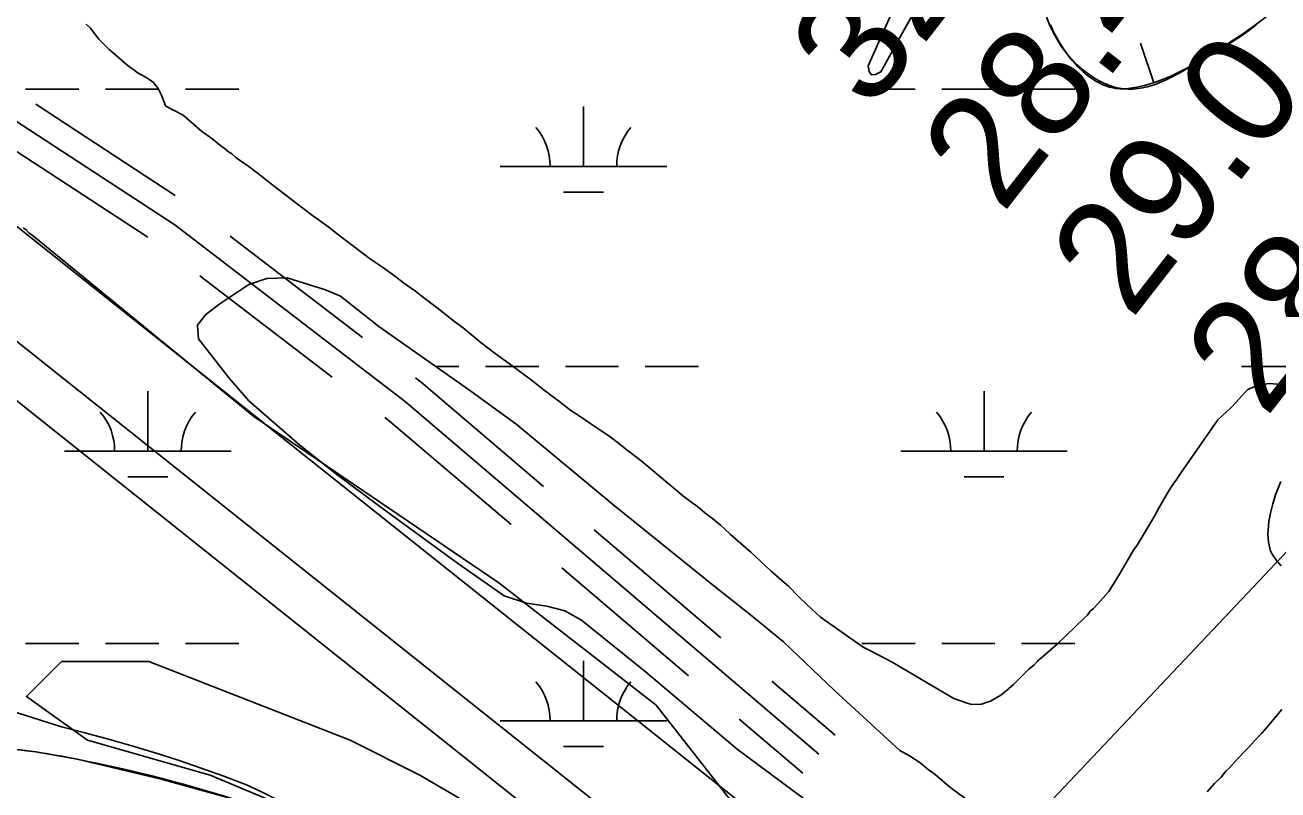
# Model space of a CAD drawing. Extents: x 3297735 to 3335592, y 670436 to 695807.
# Drawn here: x 3315707 to 3316459, y 689532 to 689991 of the extents above; entities that cross this region are included whole.
import ezdxf

# ---------------------------------------------------------------- set-up
doc = ezdxf.new("R2010")
doc.units = 0
for name, color, linetype in [('V-BORW-LINE', 7, 'Continuous'), ('V-RIVR-EDGE', 7, 'Continuous'), ('V-RIVR-RANG', 7, 'Continuous'), ('V-ROAD-CNTR', 7, 'Continuous'), ('V-SITE-VEGE', 7, 'Continuous'), ('V-TOPO-MAJR', 7, 'Continuous'), ('V-TOPO-MINR', 7, 'Continuous'), ('V-UTIL-LINE', 7, 'Continuous'), ('V-WETL-SWMP', 7, 'Continuous')]:
    doc.layers.add(name, color=color, linetype=linetype)

msp = doc.modelspace()

# ---------------------------------------------------------------- linework, layer by layer
at = {"layer": 'V-BORW-LINE'}
msp.add_line((3316384.14, 689956.76), (3316376.21, 689980.46), dxfattribs=at)
for points in [[(3316322.11, 689991.44), (3316324.1, 689987.22), (3316327.59, 689980.89), (3316329.58, 689977.73), (3316331.75, 689974.58), (3316333.5, 689972.23), (3316335.22, 689970.11), (3316336.89, 689968.19), (3316338.5, 689966.47), (3316341.64, 689963.46), (3316344.49, 689961.08), (3316347.06, 689959.21), (3316349.36, 689957.75), (3316351.4, 689956.62), (3316353.21, 689955.74), (3316354.8, 689955.07), (3316357.61, 689954.11), (3316359.74, 689953.59), (3316361.34, 689953.31), (3316363.74, 689953.08), (3316366.15, 689953.08), (3316368.9, 689953.3), (3316371.5, 689953.64), (3316373.96, 689954.05), (3316378.59, 689955.1), (3316382.66, 689956.26), (3316386.23, 689957.45), (3316389.35, 689958.62), (3316394.79, 689960.91), (3316398.84, 689962.79), (3316404.83, 689965.84), (3316410.7, 689969.09), (3316416.06, 689972.18), (3316425.22, 689977.54), (3316431.89, 689981.66), (3316436.78, 689984.89), (3316440.38, 689987.41), (3316445.67, 689991.4)], [(3315838.21, 689524.92), (3315788.43, 689538.88), (3315737.96, 689550.76), (3315713.03, 689555.22), (3315688.04, 689558.03)]]:
    msp.add_lwpolyline(points, dxfattribs=at)
for points in [[(3316775.9, 690851.75), (3316656, 690687.63), (3316611.53, 690619.4), (3316566.19, 690508.87), (3316509.04, 690423.14), (3316383.25, 690242.68), (3316347.67, 690189.29), (3316329.89, 690141.83), (3316305.35, 690105.2), (3316308.71, 690053.81), (3316331.75, 689974.58), (3316366.15, 689953.08), (3316410.7, 689969.09), (3316450.83, 689995.7), (3316509.05, 690056.98), (3316613.46, 690206.44), (3316665.95, 690269.83), (3316699.39, 690312.72), (3316813.95, 690514.16), (3316920.29, 690645.02), (3316947.72, 690682.75), (3316991.68, 690769.27), (3317006.51, 690820.86), (3316999.91, 690913.07), (3316982.12, 690945.7), (3316945.96, 690963.38), (3316898.23, 690950.16), (3316862.38, 690932.96), (3316775.9, 690851.75)], [(3315696.78, 689019.15), (3315790.85, 689118.88), (3315971.23, 689324.24), (3315997.13, 689358.67), (3316017.69, 689396.05), (3315995.89, 689430.26), (3315968.56, 689459.03), (3315934.75, 689481.48), (3315888.79, 689505.94), (3315838.21, 689524.92), (3315737.96, 689550.76), (3315688.04, 689558.03), (3315605.31, 689550.87), (3315565.4, 689533.55), (3315526.24, 689503.41), (3315449.44, 689431.96), (3315318.73, 689269.96), (3315292.14, 689230.38), (3315297.01, 689185.22), (3315322.5, 689148.83), (3315363.6, 689127), (3315415.6, 689115.38), (3315459.61, 689091.2), (3315581.44, 688979.34), (3315628.7, 688980.77), (3315663.07, 688994.11), (3315696.78, 689019.15)]]:
    msp.add_spline(points, degree=3, dxfattribs=at)
at = {"layer": 'V-RIVR-EDGE'}
msp.add_spline([(3319555.14, 694014.55), (3319548.52, 694002.76), (3319539.36, 693985.79), (3319509.78, 693923.27), (3319496.46, 693903), (3319479.41, 693878.17), (3319464.01, 693854.58), (3319445.27, 693818.98), (3319424.44, 693775.51), (3319406.53, 693740.74), (3319395.69, 693713), (3319386.52, 693693.13), (3319372.79, 693671.61), (3319340.34, 693621.53), (3319316.61, 693580.14), (3319295.79, 693542.89), (3319282.06, 693520.96), (3319271.65, 693502.33), (3319267.89, 693489.49), (3319259.98, 693475.83), (3319250.42, 693465.08), (3319246.25, 693454.32), (3319237.93, 693442.32), (3319231.68, 693428.65), (3319225.43, 693414.99), (3319219.61, 693410.03), (3319205.47, 693391.42), (3319185.09, 693363.28), (3319164.7, 693327.69), (3319143.08, 693301.21), (3319109.39, 693253.21), (3319083.6, 693218.46), (3319061.14, 693187.85), (3319039.52, 693157.64), (3319018.29, 693123.29), (3318994.59, 693091.02), (3318949.68, 693031.86), (3318931.37, 693004.55), (3318913.08, 692981.38), (3318902.25, 692962.76), (3318892.68, 692944.55), (3318876.03, 692916.4), (3318861.86, 692887.84), (3318841.46, 692848.51), (3318822.29, 692807.53), (3318806.46, 692774.41), (3318803.1, 692758.66), (3318804.31, 692744.98), (3318808.02, 692734.61), (3318808.84, 692730.46), (3318817.11, 692725.47), (3318826.63, 692719.23), (3318832.83, 692713), (3318835.72, 692705.53), (3318835.27, 692692.27), (3318829.85, 692681.5), (3318819.88, 692669.09), (3318809.47, 692651.3), (3318783.24, 692602.87), (3318768.67, 692580.52), (3318760.79, 692575.98), (3318753.73, 692573.1), (3318747.11, 692573.94), (3318739.24, 692579.76), (3318735.53, 692585.58), (3318730.56, 692588.49), (3318721.44, 692588.1), (3318700.27, 692573.64), (3318679.48, 692549.66), (3318660.76, 692522.35), (3318646.6, 692493.37), (3318637.03, 692477.64), (3318624.96, 692456.95), (3318607.08, 692434.19), (3318599.98, 692413.49), (3318583.3, 692372.49), (3318565.82, 692342.28), (3318547.09, 692313.73), (3318534.2, 692295.52), (3318512.56, 692258.69), (3318488.02, 692224.76), (3318446.4, 692155.23), (3318418.11, 692112.61), (3318397.31, 692084.47), (3318386.91, 692066.68), (3318376.5, 692048.05), (3318354.44, 692011.22), (3318333.22, 691976.45), (3318316.13, 691940.02), (3318301.57, 691917.67), (3318275.38, 691884.99), (3318265.81, 691873), (3318250.82, 691844.85), (3318236.64, 691808.41), (3318222.07, 691781.09), (3318194.96, 691714.01), (3318179.96, 691684.2), (3318162.07, 691654.82), (3318140.84, 691619.64), (3318130.44, 691603.92), (3318120.89, 691595.24), (3318105.09, 691577.87), (3318090.12, 691558.42), (3318067.68, 691532.37), (3318043.56, 691501.75), (3318020.26, 691465.75), (3317998.21, 691433.06), (3317973.66, 691392.92), (3317962.42, 691371.81), (3317929.95, 691315.1), (3317907.9, 691282.41), (3317889.2, 691263.39), (3317870.48, 691238.16), (3317844.7, 691202.99), (3317833.05, 691186.02), (3317808.09, 691148.78), (3317780.64, 691109.47), (3317756.1, 691076.38), (3317731.98, 691045.35), (3317684.57, 690978.73), (3317668.76, 690954.73), (3317646.3, 690922.04), (3317635.48, 690907.15), (3317629.25, 690900.53), (3317620.1, 690889.36), (3317608.46, 690874.47), (3317601.4, 690867.03), (3317592.67, 690860.42), (3317585.59, 690845.93), (3317576.86, 690836), (3317565.64, 690821.11), (3317549.42, 690801.25), (3317522.4, 690767.75), (3317502.45, 690745), (3317489.97, 690727.62), (3317482.47, 690713.55), (3317479.54, 690701.12), (3317475.78, 690689.94), (3317474.94, 690683.31), (3317467.87, 690674.21), (3317451.65, 690653.94), (3317427.54, 690622.91), (3317406.33, 690593.95), (3317381.8, 690564.58), (3317328.18, 690504.62), (3317308.23, 690483.11), (3317290.78, 690466.16), (3317272.5, 690446.31), (3317248.81, 690422.74), (3317230.94, 690402.48), (3317202.23, 690356.54), (3317170.21, 690314.34), (3317129.47, 690266.36), (3317099.12, 690227.48), (3317085.82, 690212.59), (3317074.19, 690204.33), (3317063.38, 690189.85), (3317045.08, 690163.78), (3317020.95, 690128.61), (3316996.82, 690093.85), (3316970.63, 690059.1), (3316926.98, 690008.23), (3316891.65, 689970.6), (3316861.71, 689930.05), (3316828.03, 689887.86), (3316809.31, 689860.13), (3316797.25, 689841.93), (3316783.53, 689825.38), (3316737.37, 689762.08), (3316714.9, 689728.98), (3316681.64, 689687.61), (3316661.69, 689665.69), (3316647.97, 689646.66), (3316619.68, 689606.11), (3316602.63, 689581.28), (3316583.49, 689551.9), (3316563.93, 689519.62), (3316547.71, 689499.35), (3316541.89, 689491.9), (3316538.57, 689488.6), (3316532.31, 689474.1), (3316523.16, 689461.28), (3316509.03, 689445.15), (3316500.29, 689431.49), (3316493.22, 689419.9), (3316485.73, 689407.9), (3316486.11, 689397.12), (3316486.48, 689375.57), (3316487.29, 689371.01), (3316491.44, 689370.17), (3316493.5, 689366.43), (3316494.29, 689352.75), (3316496.75, 689341.56), (3316502.54, 689336.57), (3316504.2, 689334.08), (3316504.18, 689328.69), (3316501.27, 689325.8), (3316488.83, 689321.27), (3316487.17, 689319.61), (3316487.16, 689316.71), (3316492.96, 689316.7), (3316502.08, 689318.33), (3316508.3, 689318.32), (3316513.27, 689314.99), (3316516.58, 689314.98), (3316524.87, 689314.55), (3316535.62, 689303.33), (3316544.71, 689293.36), (3316545.54, 689290.04), (3316543.46, 689287.97), (3316525.66, 689296.72), (3316509.92, 689304.22), (3316502.06, 689307.14), (3316490.45, 689308.41), (3316482.58, 689308.02), (3316478.02, 689308.03), (3316473.47, 689311.77), (3316449.46, 689323.85), (3316424.59, 689324.74), (3316401.79, 689323.14), (3316381.47, 689318.22), (3316366.54, 689316.18), (3316352.85, 689311.24), (3316334.16, 689295.54), (3316302.2, 689277.79), (3316275.21, 689257.14), (3316266.49, 689249.28), (3316249.02, 689224.04), (3316230.28, 689191.76), (3316217.78, 689162.78), (3316200.69, 689125.93), (3316182.37, 689092.82), (3316162.8, 689054.73), (3316141.17, 689024.94), (3316114.57, 688996.41), (3316081.77, 688971.62), (3316036.89, 688926.14), (3316007.39, 688897.61), (3315987.04, 688880.67), (3315970.01, 688865.79), (3315959.63, 688858.77), (3315957.13, 688852.14), (3315955.46, 688848.42), (3315953.91, 688835.53)], degree=3, dxfattribs=at)
at = {"layer": 'V-ROAD-CNTR'}
for points in [[(3316183.2, 689553.83), (3315934.93, 689765.28), (3315796.51, 689871.42), (3315695.2, 689937.64), (3315638.5, 689975.33), (3315597.6, 689993.44), (3315531.11, 690029.27), (3315471.32, 690048.83), (3315425.91, 690064.18), (3315389.79, 690079.31), (3315353.08, 690097.32), (3315316.73, 690156.31), (3315296.62, 690194.51), (3315281.42, 690234.83), (3315271.26, 690251.94), (3315251.38, 690262.23), (3315173.56, 690292.92)], [(3315796.8, 689889.16), (3315713.09, 689943.87)], [(3315780.38, 689864.05), (3315696.68, 689918.76)], [(3315909.23, 689803.89), (3315829.87, 689864.75)], [(3315890.97, 689780.09), (3315811.62, 689840.94)], [(3316017.82, 689714.39), (3315944.37, 689776.95), (3315940.97, 689779.55)], [(3315998.37, 689691.55), (3315925.5, 689753.61), (3315922.71, 689755.75)], [(3316124.4, 689623.61), (3316048.27, 689688.45)], [(3316104.95, 689600.77), (3316028.82, 689665.61)], [(3315529.94, 689636.52), (3315609.32, 689608.03), (3315728.45, 689570.15)], [(3316192.92, 689565.25), (3316154.86, 689597.67)], [(3316173.47, 689542.42), (3316135.4, 689574.84)], [(3315865.5, 689522.75), (3315848.49, 689531.21), (3315839.67, 689535.33), (3315826.05, 689540.52), (3315812.33, 689545.48), (3315798.54, 689550.19), (3315784.66, 689554.67), (3315770.71, 689558.9), (3315756.69, 689562.9), (3315742.6, 689566.65), (3315728.45, 689570.15)]]:
    msp.add_lwpolyline(points, dxfattribs=at)
at = {"layer": 'V-SITE-VEGE'}
for points in [[(3316081.18, 689726.04), (3316075.48, 689730.65), (3316068.04, 689736.23), (3316062.08, 689741.09), (3316057.87, 689744.24), (3316051.17, 689748.85), (3316046.22, 689751.99), (3316039.28, 689756.84), (3316034.33, 689759.98), (3316026.88, 689765.81), (3316022.17, 689769.2), (3316017.46, 689772.84), (3316010.51, 689778.43), (3316002.83, 689784.01), (3315997.37, 689788.13), (3315988.94, 689794.19), (3315980.51, 689800.74), (3315969.58, 689809.73), (3315963.88, 689813.85), (3315956.69, 689819.68), (3315945.03, 689828.42), (3315941.06, 689831.57), (3315933.87, 689836.66), (3315929.16, 689840.3), (3315921.72, 689845.63), (3315914.04, 689850.96), (3315893.2, 689866.73), (3315888.98, 689870.13), (3315878.33, 689877.65), (3315871.88, 689882.75), (3315852.78, 689897.3), (3315848.56, 689900.7), (3315840.13, 689907.01), (3315837.9, 689908.46), (3315833.19, 689911.86), (3315830.71, 689914.05), (3315828.73, 689915.25), (3315826.24, 689917.44), (3315824.26, 689918.9), (3315818.8, 689923.27), (3315812.6, 689927.63), (3315801.51, 689937.38), (3315791.07, 689942.6), (3315790.66, 689943.42), (3315789.65, 689946.71), (3315788.62, 689949.19), (3315787.6, 689951.24), (3315786.58, 689953.31), (3315783.72, 689956.82), (3315781.05, 689958.88), (3315776.95, 689961.36), (3315774.48, 689962.4), (3315767.51, 689967.77), (3315759.72, 689974.58), (3315757.05, 689976.65), (3315750.9, 689982.84), (3315745.79, 689989.65), (3315743.33, 689991.92)], [(3315705.47, 689869.61), (3315707.22, 689868.42), (3315708.95, 689866.64), (3315710.69, 689865.44), (3315843.97, 689756.48), (3315990.96, 689656.68), (3316085.46, 689583.15), (3316143.2, 689509.61)], [(3316460.52, 689775.09), (3316458.3, 689775.81), (3316453.37, 689776.25), (3316449.44, 689775.71), (3316446.01, 689774.94), (3316443.56, 689773.93), (3316440.62, 689772.67), (3316438.67, 689770.68), (3316433.56, 689764.97), (3316430.4, 689761.73), (3316422.61, 689754.52), (3316398.86, 689720.31), (3316397.65, 689718.33), (3316396.2, 689716.35), (3316393.53, 689712.14), (3316387.49, 689701.74), (3316384.6, 689696.54), (3316374.2, 689679.21), (3316372.02, 689676.24), (3316363.56, 689661.88), (3316357.27, 689651.48), (3316350.22, 689643.53), (3316347.79, 689641.04), (3316346.08, 689639.55), (3316344.14, 689637.07), (3316342.44, 689635.33), (3316326.12, 689619.9), (3316314.42, 689609.69), (3316312.48, 689607.46), (3316309.3, 689604.72), (3316300.05, 689595.51), (3316295.42, 689591.53), (3316292.49, 689589.28), (3316286.14, 689585.53), (3316284.17, 689585.01), (3316280.74, 689583.75), (3316274.84, 689583.68), (3316272.12, 689584.39), (3316264.22, 689587.26), (3316248.13, 689596.69), (3316227.58, 689608.91), (3316213.73, 689616), (3316209.77, 689617.93), (3316184.24, 689636.11), (3316176.04, 689643.4), (3316170.57, 689648.76), (3316165.1, 689654.35), (3316160.88, 689658), (3316154.42, 689663.84), (3316142.25, 689675.02), (3316130.08, 689685.72), (3316126.35, 689689.13), (3316124.11, 689691.32), (3316119.4, 689695.2), (3316117.17, 689696.9), (3316114.69, 689698.6), (3316110.22, 689702.48), (3316107, 689704.91), (3316101.54, 689708.79), (3316098.56, 689711.46), (3316093.6, 689715.35), (3316090.12, 689718.51), (3316081.18, 689726.04)], [(3316460.69, 689666.85), (3316457.95, 689670.01), (3316455.7, 689673.19), (3316454.2, 689675.63), (3316453.15, 689681.03), (3316452.61, 689685.7), (3316453.27, 689693.34), (3316454.2, 689698.51), (3316455.62, 689703.94), (3316457.28, 689709.37), (3316460.39, 689717.52)], [(3316006.71, 689504.36), (3315943.71, 689541.13), (3315901.72, 689562.14), (3315780.98, 689609.41), (3315728.48, 689609.41), (3315707.48, 689588.4), (3315744.23, 689562.14), (3315817.72, 689541.13), (3315880.72, 689514.86)]]:
    msp.add_lwpolyline(points, dxfattribs=at)
at = {"layer": 'V-TOPO-MAJR'}
msp.add_lwpolyline([(3316515.91, 689730.18), (3316148.21, 689341.24), (3316141.53, 689334.18), (3316134.85, 689327.13), (3316128.16, 689320.08), (3316121.47, 689313.03), (3316065.9, 689254.59), (3316031.59, 689218.17), (3315997.5, 689181.54), (3315963.76, 689144.6), (3315930.24, 689107.45), (3315636.51, 688778.88)], dxfattribs=at)
at = {"layer": 'V-TOPO-MINR'}
msp.add_lwpolyline([(3316254.91, 690056.94), (3316258.45, 690059.17), (3316262.49, 690060.8), (3316264.16, 690061.22), (3316266.67, 690060.9), (3316268.53, 690059.95), (3316269.38, 690058.05), (3316269.58, 690055.52), (3316268.32, 690051.77), (3316266.9, 690048.08), (3316265.25, 690044.49), (3316263.44, 690040.96), (3316220.37, 689963.2), (3316217.21, 689961.6), (3316214.78, 689961.46), (3316213.43, 689963.49), (3316212.8, 689966.97), (3316249.78, 690050.14), (3316252.1, 690053.83), (3316254.91, 690056.94)], dxfattribs=at)
at = {"layer": 'V-UTIL-LINE'}
for p, q in [((3319150.52, 687126.41), (3315301.14, 690189.14)), ((3319077.1, 687115.93), (3315227.71, 690178.65)), ((3319098.07, 687063.48), (3315248.69, 690126.2))]:
    msp.add_line(p, q, dxfattribs=at)
at = {"layer": 'V-WETL-SWMP'}
for p, q in [((3315706.98, 689952.85), (3315738.98, 689952.85)), ((3315754.98, 689952.85), (3315786.98, 689952.85)), ((3315802.98, 689952.85), (3315834.98, 689952.85)), ((3316208.88, 689952.85), (3316240.88, 689952.85)), ((3316256.88, 689952.85), (3316288.88, 689952.85)), ((3316304.88, 689952.85), (3316336.88, 689952.85)), ((3316041.82, 689906.42), (3316041.82, 689942.42)), ((3315991.82, 689906.42), (3316091.82, 689906.42)), ((3316029.82, 689890.99), (3316053.82, 689890.99)), ((3315840.99, 689835.75), (3315822.92, 689823.58)), ((3315851.78, 689839.31), (3315840.99, 689835.75)), ((3315864.08, 689839.6), (3315851.78, 689839.31)), ((3315886.95, 689832.46), (3315864.08, 689839.6)), ((3315896.01, 689828.62), (3315886.95, 689832.46)), ((3315919.05, 689810.42), (3315896.01, 689828.62)), ((3315822.92, 689823.58), (3315814.95, 689817.43)), ((3315814.95, 689817.43), (3315810.06, 689811.1)), ((3315810.06, 689811.1), (3315810.07, 689810.89)), ((3315810.07, 689810.89), (3315810.67, 689803.11)), ((3315972.92, 689772.72), (3315919.05, 689810.42)), ((3315810.67, 689803.11), (3315829.13, 689779.36)), ((3315953.44, 689786.35), (3315966.98, 689786.35)), ((3315982.98, 689786.35), (3316014.98, 689786.35)), ((3316030.98, 689786.35), (3316062.98, 689786.35)), ((3316078.98, 689786.35), (3316110.98, 689786.35)), ((3316436.88, 689786.35), (3316468.88, 689786.35)), ((3315829.13, 689779.36), (3315841.08, 689765.88)), ((3315780.39, 689735.61), (3315780.39, 689771.61)), ((3316001.35, 689752.03), (3315972.92, 689772.72)), ((3316282.29, 689735.61), (3316282.29, 689771.61)), ((3315841.08, 689765.88), (3315871.69, 689739.17)), ((3316060.37, 689703.12), (3316001.35, 689752.03)), ((3315871.69, 689739.17), (3315893.86, 689721.58)), ((3315730.39, 689735.61), (3315830.39, 689735.61)), ((3316232.29, 689735.61), (3316332.29, 689735.61)), ((3315893.86, 689721.58), (3315918.87, 689703.04)), ((3315768.39, 689720.18), (3315792.39, 689720.18)), ((3316270.29, 689720.18), (3316294.29, 689720.18)), ((3315918.87, 689703.04), (3315966.15, 689668.45)), ((3316120.03, 689654.77), (3316060.37, 689703.12)), ((3315966.15, 689668.45), (3315994.35, 689648.74)), ((3316143.08, 689636.54), (3316120.03, 689654.77)), ((3315994.35, 689648.74), (3316007.63, 689644.39)), ((3316007.63, 689644.39), (3316019.78, 689642.56)), ((3316019.78, 689642.56), (3316030.75, 689639.72)), ((3316030.75, 689639.72), (3316040.76, 689634.25)), ((3316040.76, 689634.25), (3316078.91, 689603.49)), ((3316161.94, 689621.21), (3316143.08, 689636.54)), ((3315706.98, 689620.18), (3315738.98, 689620.18)), ((3315754.98, 689620.18), (3315786.98, 689620.18)), ((3315802.98, 689620.18), (3315834.98, 689620.18)), ((3316192.54, 689591.91), (3316161.94, 689621.21)), ((3316208.88, 689620.18), (3316240.88, 689620.18)), ((3316256.88, 689620.18), (3316288.88, 689620.18)), ((3316304.88, 689620.18), (3316336.88, 689620.18)), ((3316041.82, 689573.75), (3316041.82, 689609.75)), ((3316078.91, 689603.49), (3316134.08, 689556.84)), ((3316231.76, 689556.05), (3316192.54, 689591.91)), ((3316461.06, 689580.59), (3316451.95, 689569.58)), ((3315991.82, 689573.75), (3316091.82, 689573.75)), ((3316448.98, 689566.35), (3316444.51, 689561.6)), ((3316451.95, 689569.58), (3316448.98, 689566.35)), ((3316029.82, 689558.32), (3316053.82, 689558.32)), ((3316134.08, 689556.84), (3316173.7, 689527.44)), ((3316441.17, 689557.99), (3316438.94, 689555.53)), ((3316444.51, 689561.6), (3316441.17, 689557.99)), ((3316237.53, 689552.76), (3316231.76, 689556.05)), ((3316243.79, 689548.79), (3316237.53, 689552.76)), ((3316248.87, 689544.66), (3316243.79, 689548.79)), ((3316432.79, 689549.25), (3316429.63, 689545.64)), ((3316435.21, 689551.72), (3316432.79, 689549.25)), ((3316438.94, 689555.53), (3316435.21, 689551.72)), ((3316253.04, 689541.51), (3316248.87, 689544.66)), ((3316260.25, 689535.38), (3316253.04, 689541.51)), ((3316427.4, 689543.55), (3316424.62, 689539.95)), ((3316429.63, 689545.64), (3316427.4, 689543.55)), ((3316263.1, 689532.96), (3316260.25, 689535.38)), ((3316420.71, 689536.14), (3316416.24, 689531.2)), ((3316424.62, 689539.95), (3316420.71, 689536.14)), ((3316288.88, 689514.24), (3316263.1, 689532.96))]:
    msp.add_line(p, q, dxfattribs=at)
for centre, start, end in [((3315986.58, 689906.9), 359.22818, 40.77183), ((3316097.06, 689906.9), 139.22818, 180.77184), ((3315725.14, 689736.09), 359.22818, 40.77183), ((3315835.63, 689736.09), 139.22818, 180.77184), ((3316227.05, 689736.09), 359.22818, 40.77183), ((3316337.53, 689736.09), 139.22818, 180.77184), ((3315986.58, 689574.22), 359.22818, 40.77183), ((3316097.06, 689574.22), 139.22818, 180.77184)]:
    msp.add_arc(centre, 35.25, start, end, dxfattribs=at)

# ---------------------------------------------------------------- texts
at = {"layer": 'V-RIVR-RANG'}
for s, p in [('32.2', (3316214.3, 689938.69)), ('28.4', (3316293.34, 689877.43)), ('29.0', (3316370.59, 689813.87)), ('28.8', (3316451.4, 689754.89))]:
    msp.add_text(s, height=67, rotation=52.07833, dxfattribs=at).set_placement(p)

doc.saveas('drawing.dxf')
